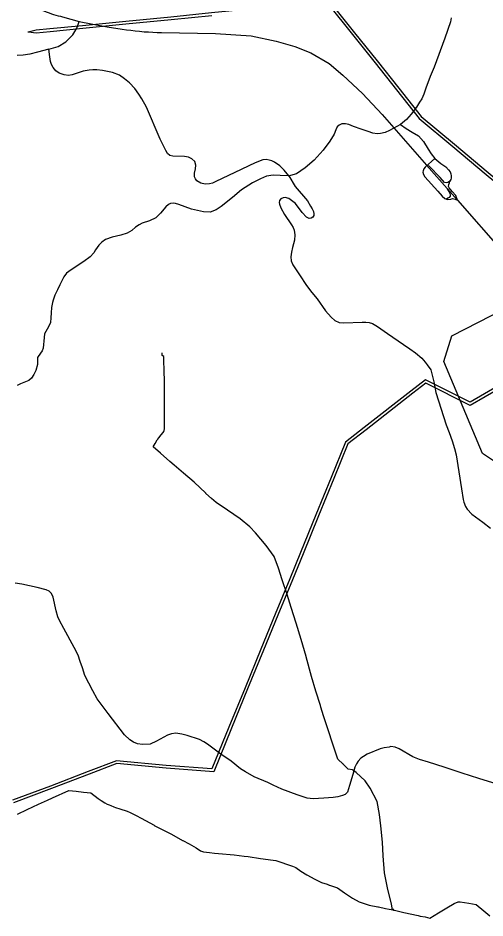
# Model space of a CAD drawing. Extents: x -789162 to -606354, y -1062736 to -945481.
# Drawn here: x -700197 to -697741, y -967494 to -962762 of the extents above; entities that cross this region are included whole.
import ezdxf

# ---------------------------------------------------------------- set-up
doc = ezdxf.new("R2010")
doc.units = 0
for name, color, linetype in [('_SIRSI VZTAHY_ELEKTRICKE VEDENI VN 110 kV S', 7, 'Continuous'), ('_SIRSI VZTAHY_OP vodnich zdroju II stupne', 7, 'Continuous'), ('_SIRSI VZTAHY_SILNICE I TRIDY_STAV', 7, 'Continuous'), ('_SIRSI VZTAHY_SILNICE III TRIDY_STAV', 7, 'Continuous'), ('_SIRSI VZTAHY_VTL PLYNOVOD', 7, 'Continuous')]:
    doc.layers.add(name, color=color, linetype=linetype)

msp = doc.modelspace()

# ---------------------------------------------------------------- linework, layer by layer
at = {"layer": '_SIRSI VZTAHY_ELEKTRICKE VEDENI VN 110 kV S'}
for points in [[(-700143, -962835.6), (-700143.1, -962835.6), (-700143.1, -962835.6), (-700143.1, -962835.4), (-700102.1, -962824.8), (-700029.9, -962818), (-699857.2, -962800.8), (-699630.9, -962778), (-699393.7, -962755), (-699179.4, -962733.8), (-698960.6, -962711.9), (-698759, -962691.8), (-698560.4, -962672.8), (-698426.7, -962839.2), (-698307.8, -962987.8), (-698194.8, -963130.6), (-698076.3, -963280.5), (-697901.3, -963425.9), (-697725.1, -963574), (-697555.3, -963714.2), (-697354.9, -963883.1), (-697150.6, -964051.6), (-696993.1, -964184), (-696816.6, -964389.3)], [(-698566.7, -962688.4), (-698438.2, -962848.9), (-698319.4, -962997.3), (-698206.6, -963139.9), (-698087.1, -963291), (-697910.8, -963437.5), (-697734.8, -963585.4), (-697564.9, -963725.7), (-697364.6, -963894.5), (-697160.4, -964063), (-697003.6, -964194.7), (-696823.7, -964403.8)], [(-700143, -962835.5), (-700143.1, -962835.5), (-700143.1, -962835.5), (-700143.1, -962835.4), (-700142.5, -962835.4), (-700100.8, -962839.8), (-700028.7, -962833), (-699855.9, -962815.8), (-699629.7, -962792.9), (-699392.3, -962770), (-699177.9, -962748.7)], [(-697669, -964694.8), (-697819, -964782), (-698053.6, -964663.5), (-698130.4, -964723.6), (-698376, -964915.2), (-698474.1, -964991.2), (-698550.6, -965177.1), (-698630.9, -965374), (-698711.5, -965572.5), (-698767.5, -965709.8), (-698844.5, -965896.2), (-698919.5, -966079.8), (-699003.1, -966283.1), (-699087.6, -966490.1), (-699177.2, -966709.6), (-699417.2, -966691.5), (-699679, -966667.1), (-699828.7, -966723.2), (-700027, -966799.9), (-700226.2, -966873.6)], [(-697661.8, -964708), (-697819.2, -964799.2), (-698051.3, -964682.2), (-698120.5, -964734.9), (-698366.2, -964926.6), (-698461.7, -965000.3), (-698536.9, -965183.2), (-698617.2, -965380.2), (-698697.8, -965578.6), (-698753.8, -965715.8), (-698830.7, -965902.3), (-698905.7, -966085.8), (-698989.4, -966289.2), (-699073.9, -966496.1), (-699167.7, -966725.2), (-699418.2, -966706.4), (-699676.6, -966682.3), (-699823.1, -966737.1), (-700021.4, -966813.8), (-700220.5, -966887.5)]]:
    msp.add_lwpolyline(points, dxfattribs=at)
at = {"layer": '_SIRSI VZTAHY_OP vodnich zdroju II stupne'}
msp.add_lwpolyline([(-697503.1, -963995), (-697414.3, -964024.6), (-697255.1, -964157.9), (-697157.8, -964243.6), (-696724.7, -964666.7), (-696373, -964996.1), (-696558.1, -965116.4), (-696695.1, -965068.3), (-696795, -965096), (-696951.6, -965107.2), (-697051.6, -965110.9), (-697099.7, -965109), (-697168.2, -965109), (-697486.5, -965201.5), (-697579, -965157.1), (-697654.9, -965118.3), (-697754.9, -965051.6), (-697956.6, -964568.8), (-697915.9, -964433.6), (-697638.3, -964291.1), (-697586.4, -964215.2), (-697566.1, -964172.7)], close=True, dxfattribs=at)
at = {"layer": '_SIRSI VZTAHY_SILNICE I TRIDY_STAV'}
for points in [[(-700225.1, -962630.1), (-700183.3, -962659.9), (-700147.2, -962682.4), (-700115.1, -962698.9), (-700089.4, -962712.2), (-700067.1, -962722), (-700044.3, -962731), (-700032.9, -962735.2), (-700021.3, -962739.2), (-700009.7, -962742.9), (-699998, -962746.6), (-699986.2, -962749.9), (-699974.5, -962753.1), (-699962.6, -962756.1), (-699875.1, -962781)], [(-700034.5, -962925.8), (-699986, -962910.9), (-699945.7, -962887.1), (-699908.9, -962849.6), (-699888, -962815.7), (-699875.1, -962781)], [(-699875.1, -962781), (-699812.3, -962793.4), (-699729, -962809.2), (-699649.2, -962819.9), (-699626.3, -962823.5), (-699603.4, -962826.6), (-699580.4, -962829.4), (-699557.4, -962831.8), (-699534.4, -962833.8), (-699511.3, -962835.4), (-699488.2, -962836.5), (-699465.1, -962837.3), (-699441.9, -962837.6), (-699158.2, -962843.9), (-698970.2, -962856), (-698840, -962883), (-698741.6, -962912.4), (-698657.4, -962945.7), (-698561.4, -963001.3), (-698488.4, -963063.2), (-698385.2, -963158.4), (-698281.2, -963269.5), (-698048, -963535.1)], [(-698773.4, -963592.6), (-698796.4, -963562.8), (-698820.2, -963539.5), (-698848, -963520.1), (-698862.2, -963512.6), (-698876.3, -963509), (-698891.6, -963506), (-698910.1, -963508.4), (-698949.7, -963523.3), (-699056.3, -963573.5), (-699156.3, -963621.7), (-699173.7, -963630.5), (-699190.4, -963633.6), (-699212.1, -963635.1), (-699236.1, -963630.2), (-699255.8, -963618.1), (-699264, -963608.3), (-699268.3, -963596.6), (-699268.1, -963578.5), (-699263.2, -963555.2), (-699261.3, -963534.9), (-699267.8, -963516.4), (-699282.2, -963502.3), (-699299.7, -963493.1), (-699322.2, -963489.3), (-699382.3, -963488.5), (-699399.1, -963484.4), (-699411.6, -963474.3), (-699420.2, -963459.2), (-699432.3, -963434), (-699448.9, -963398.3), (-699521.5, -963231), (-699545.7, -963186.4), (-699561.7, -963161.6), (-699583, -963133.2), (-699611.1, -963102.7), (-699637, -963082.5), (-699663.6, -963063.3), (-699700.9, -963048.6), (-699753.3, -963038.7), (-699783.1, -963035.1), (-699803.8, -963033.8), (-699822.5, -963035.6), (-699854.1, -963040.9), (-699885.8, -963051.6), (-699911.9, -963060.1), (-699931.4, -963063.4), (-699953.9, -963061.2), (-699979.9, -963052.4), (-699999, -963038.9), (-700011.9, -963021.7), (-700021.2, -963006.6), (-700026.7, -962990), (-700030.6, -962966), (-700034.5, -962925.8)], [(-698185.6, -963322.1), (-698155.5, -963342.1), (-698123.8, -963362), (-698091.2, -963381.8), (-698064.2, -963412), (-698039.6, -963451.7), (-698024.2, -963476.8), (-698004.3, -963500.8)], [(-698004.3, -963500.8), (-698056, -963546.8), (-698062.6, -963554.7), (-698066.3, -963565.9), (-698067.3, -963573.3), (-698064.6, -963584.7), (-698056.8, -963597.7), (-697989.5, -963671.8), (-697965.4, -963698.3), (-697951.7, -963711.7), (-697943, -963714)], [(-698004.3, -963500.8), (-697972.9, -963527.1), (-697946.7, -963545.3), (-697932.2, -963559.4), (-697924.3, -963570), (-697921.1, -963581.2), (-697918.1, -963592.5), (-697919.5, -963603.3), (-697921.5, -963611.8), (-697925.3, -963619.9)], [(-698048, -963535.1), (-697939.5, -963658.7)], [(-697925.3, -963619.9), (-697937.2, -963627.1), (-697945.5, -963628.7), (-697954.7, -963626.3), (-697976.9, -963600.9), (-698035.3, -963540.3), (-698048, -963535.1)], [(-698773.4, -963592.6), (-698739.4, -963647.4), (-698675.2, -963723.9), (-698658.5, -963750.5), (-698649.3, -963765.9), (-698642.5, -963780.1), (-698640.4, -963791.3), (-698641.9, -963800.8), (-698645.9, -963809), (-698654.5, -963813.9), (-698665.6, -963815.8), (-698679.8, -963808.4), (-698702, -963784.9), (-698737.1, -963737.5), (-698772.3, -963710.3), (-698792, -963705.4), (-698802.5, -963706.6), (-698814.1, -963712.6), (-698821.9, -963720.6), (-698823.7, -963732.1), (-698822.1, -963741.5), (-698814.7, -963760.6), (-698796.3, -963795.7), (-698758.8, -963848.6), (-698750.7, -963863.4), (-698744.6, -963876.9), (-698740.9, -963901.5), (-698743.4, -963930.4), (-698753.8, -963967.9), (-698759.4, -963992.9), (-698763, -964016.8), (-698760.6, -964038.3), (-698752.5, -964059.9), (-698716.9, -964113.1), (-698680.3, -964167.7), (-698652.2, -964204.8), (-698623.7, -964238.5), (-698579.8, -964300.7), (-698550.2, -964335.7), (-698529.9, -964351.7), (-698508.4, -964362.2), (-698482.6, -964364), (-698386.6, -964360.3), (-698367.2, -964360.6), (-698349.7, -964363.4), (-698332.6, -964368.9), (-698305.9, -964384.6), (-698254.4, -964420.7), (-698169.5, -964479.3), (-698136, -964500.6), (-698106.1, -964521.6), (-698072.4, -964550.9), (-698054.9, -964571.1), (-698044.6, -964585.8), (-698026.2, -964612.5), (-698018.9, -964639.6), (-698010.2, -964675.3), (-698000.3, -964730.6), (-697945.3, -964900.1), (-697929.4, -964941.9), (-697913.6, -964984.4), (-697900.9, -965024.6), (-697891.9, -965058.1), (-697864.7, -965237.8), (-697856.1, -965293.7), (-697852.1, -965308.2), (-697843.5, -965329.9), (-697834, -965345.2), (-697810.8, -965370.4), (-697752.9, -965413.3), (-697711.6, -965443.7)], [(-697886.4, -963719.2), (-697894.4, -963695.7), (-697913.3, -963674.4), (-697929.8, -963655.6), (-697933.1, -963648), (-697931.8, -963638.2), (-697927.9, -963628.6), (-697925.3, -963619.9)], [(-697939.5, -963658.7), (-697938.2, -963664.5), (-697930.4, -963673.9), (-697925.2, -963684.8), (-697923.3, -963692.1), (-697924.2, -963698.5), (-697929.1, -963704.9), (-697935.8, -963709), (-697943, -963714)], [(-697939.5, -963658.7), (-697886.4, -963719.2)], [(-697943, -963714), (-697938.5, -963716.7), (-697921.5, -963713.6), (-697911.4, -963711.3), (-697897.1, -963714), (-697886.4, -963719.2)], [(-697886.4, -963719.2), (-697648.6, -963990)]]:
    msp.add_lwpolyline(points, dxfattribs=at)
at = {"layer": '_SIRSI VZTAHY_SILNICE III TRIDY_STAV'}
for points in [[(-697919.6, -962761.4), (-697921.6, -962781.6), (-697952.9, -962868.8), (-698009, -963020.8), (-698029.9, -963069.7), (-698051.8, -963130.7), (-698062.6, -963162.7), (-698073, -963186.5), (-698085.1, -963204.5), (-698101.3, -963231.1), (-698129.3, -963266.7), (-698153.1, -963295.8), (-698185.6, -963322.1), (-698243.9, -963353.9), (-698266.1, -963363.9), (-698290.1, -963369.5), (-698307.3, -963370.9), (-698330.1, -963366.7), (-698356.3, -963358.6), (-698391.8, -963346.9), (-698431.9, -963332), (-698456.7, -963322.6), (-698475.2, -963317.6), (-698494.4, -963317.8), (-698507.2, -963325.6), (-698518.3, -963334.9), (-698526.3, -963350.3), (-698534.3, -963372.5), (-698556.5, -963409.5), (-698592.9, -963457.6), (-698639.7, -963510), (-698686, -963549.4), (-698732.7, -963581.6), (-698776.5, -963594.4)], [(-700034.5, -962925.8), (-700093.8, -962940.8), (-700135.3, -962952.2), (-700170.4, -962957.6), (-700202.4, -962959.2)], [(-698773.4, -963592.6), (-698818.5, -963590.3), (-698854.3, -963588.9), (-698889.4, -963593.8), (-698921.5, -963607.4), (-698964.6, -963628.8), (-699021.6, -963665.8), (-699068.2, -963704.9), (-699128, -963753.5), (-699154.5, -963770.1), (-699186, -963782.5), (-699222.3, -963781.4), (-699283.8, -963766.4), (-699351.4, -963742.9), (-699368.2, -963736.4), (-699381.4, -963735.1), (-699394.4, -963737.4), (-699405.3, -963743.2), (-699419.5, -963754.9), (-699448, -963787.4), (-699473.1, -963812.8), (-699506, -963828), (-699543.5, -963841.4), (-699560.1, -963849.7), (-699579.1, -963862), (-699598.6, -963879), (-699623, -963893.3), (-699656.8, -963903.3), (-699701.3, -963914.6), (-699737.2, -963926.6), (-699757, -963940), (-699771.2, -963955.6), (-699789.7, -963981.2), (-699798.3, -963996.1), (-699817.2, -964018.2), (-699851.3, -964042.3), (-699916.9, -964086.2), (-699941.9, -964104.2), (-699955.4, -964123.2), (-699964.4, -964140.2), (-699976.9, -964164.8), (-699989.8, -964190.5), (-700003.4, -964218.8), (-700011.5, -964245.7), (-700016, -964258.6), (-700020.4, -964283.9), (-700023, -964311.4), (-700025, -964338.4), (-700026, -964362.4), (-700034, -964378.4), (-700044.5, -964397.4), (-700057.5, -964422), (-700060, -964442), (-700065.1, -964498.1), (-700069.8, -964511.4), (-700078.6, -964524.1), (-700094.4, -964546.1), (-700095.2, -964562.4), (-700095.2, -964583.6), (-700103.4, -964615.1), (-700113.5, -964636.8), (-700127, -964655.2), (-700140, -964667.2), (-700184.1, -964685.2), (-700202.1, -964694.4)], [(-697604, -966812.9), (-697773, -966760), (-697861.2, -966732.9), (-697956.2, -966700.8), (-698037.3, -966674.8), (-698085.1, -966659.7), (-698120.4, -966646.8), (-698192.2, -966604.1), (-698213.7, -966594.9), (-698237, -966592.3), (-698245, -966595.5), (-698271.9, -966598.7), (-698292.1, -966604), (-698360.6, -966633.3), (-698380.2, -966644.4), (-698393.7, -966654.2), (-698407.5, -966669.6), (-698417.3, -966682.5), (-698425.5, -966700.3), (-698436.6, -966739.9), (-698453.2, -966796.4), (-698464.7, -966833), (-698476.3, -966844.2), (-698491, -966849.7), (-698514.9, -966856.4), (-698540.2, -966860.5), (-698589.5, -966863.8), (-698644.4, -966867.1), (-698675.5, -966863.4), (-698728.5, -966845.5), (-698809.9, -966815.7), (-698854.4, -966795.4), (-698882.9, -966781.8), (-698954.8, -966752.4), (-699000.2, -966724.5), (-699026.1, -966708.8), (-699075.7, -966669.7), (-699130.2, -966631.8), (-699200.7, -966580.4), (-699220.3, -966568), (-699243, -966554.7), (-699307.6, -966534.6), (-699335.1, -966527.2), (-699367.4, -966522.2), (-699389.9, -966525.1), (-699411.4, -966532.2), (-699467.9, -966564.7), (-699502.5, -966580.7), (-699542.6, -966581.7), (-699568.1, -966577.7), (-699589.6, -966570.2), (-699609.1, -966556.6), (-699636.8, -966530.8), (-699722.6, -966418.4), (-699780.2, -966341), (-699804.3, -966299.5), (-699845.2, -966219.6), (-699858.6, -966179), (-699869.8, -966144.9), (-699880.3, -966112.4), (-699902.4, -966071.1), (-699957, -965972.2), (-699979.6, -965930.2), (-699987.6, -965910.6), (-699996.6, -965878.1), (-700011.9, -965806.6), (-700021.7, -965787.4), (-700033.6, -965776.3), (-700048.6, -965768.8), (-700096.4, -965756.8), (-700176.7, -965738.2), (-700212.7, -965733.2)]]:
    msp.add_lwpolyline(points, dxfattribs=at)
at = {"layer": '_SIRSI VZTAHY_VTL PLYNOVOD'}
for points in [[(-698221.8, -967451), (-698221.7, -967450.8), (-698221.7, -967450.5), (-698222.1, -967450.4), (-698222.4, -967448.1), (-698228.4, -967449.2), (-698228.6, -967447.8), (-698228.8, -967446.4), (-698229.6, -967440.5), (-698232.5, -967420.9), (-698253.3, -967334.8), (-698270, -967256.9), (-698276, -967166.9), (-698280.9, -967095.8), (-698288.2, -967009.7), (-698296.1, -966949.2), (-698308.5, -966882), (-698345.1, -966811.7), (-698371.6, -966773.3), (-698418.9, -966729.2), (-698425.2, -966723.2), (-698435.9, -966716.3), (-698436.4, -966715.9), (-698436.7, -966715.8), (-698437, -966715.6), (-698437.6, -966715.5), (-698461.4, -966711.2), (-698484.9, -966686.4), (-698485, -966686.3), (-698485.6, -966686.6), (-698485.9, -966685.9), (-698486.4, -966685.5), (-698514.9, -966658.7), (-698541.5, -966579.7), (-698566.7, -966503.7), (-698590, -966431.7), (-698603.9, -966385.9), (-698606.7, -966377.2), (-698629.9, -966300.9), (-698653.7, -966223.9), (-698681.4, -966121.1), (-698681.5, -966120.4), (-698681.6, -966120.2), (-698681.6, -966120.1), (-698681.8, -966119.5), (-698681.8, -966119.4), (-698681.9, -966118.9), (-698707.4, -966029.7), (-698734.5, -965943.9), (-698760.2, -965860.7), (-698781.5, -965793.5), (-698807.6, -965715.4), (-698827.8, -965655.1), (-698849.7, -965593.6), (-698891.3, -965535.6), (-698948.5, -965469.2), (-698977.8, -965436.8), (-699029.3, -965395.9), (-699096, -965349.6), (-699155.8, -965310), (-699178.7, -965288.8), (-699208.4, -965261.8), (-699209, -965261.2), (-699209.4, -965260.8), (-699270.6, -965203.2), (-699326.9, -965155.2), (-699376.3, -965113), (-699398.9, -965093.6), (-699447.7, -965050.6), (-699486.1, -965016.1), (-699476.5, -964999.9), (-699465.2, -964980.6), (-699463.7, -964978.6), (-699462, -964976.4), (-699457.2, -964970.1), (-699455.2, -964967.4), (-699445.4, -964954.5), (-699444.6, -964953.6), (-699434.1, -964941.8), (-699434.1, -964941.8), (-699429.6, -964936.6), (-699428.7, -964931.7), (-699426.7, -964919.4), (-699426, -964911.5), (-699425.9, -964910.9), (-699425.8, -964910.2), (-699425.8, -964909.9), (-699426.8, -964743.5), (-699427.4, -964685.2), (-699428.9, -964603.4), (-699429.4, -964574.5), (-699429.9, -964542.2), (-699439.4, -964535.8), (-699439.3, -964524.9), (-699439.3, -964524.6), (-699439.2, -964524.2)], [(-699439, -964523.7), (-699439.2, -964523.7), (-699439.2, -964523.8), (-699439.3, -964523.9), (-699439.4, -964524.2), (-699439.2, -964524.2)], [(-699439.2, -964524.2), (-699439.1, -964524), (-699439, -964523.7)], [(-699439, -964523.7), (-699438.9, -964523.4), (-699438.9, -964523.3), (-699438.7, -964523), (-699438.5, -964522.4), (-699438.4, -964522)], [(-700200.6, -966947.3), (-700148.2, -966922.9), (-700089.8, -966896), (-700041.8, -966873.8), (-700016.5, -966862.4), (-699929.4, -966822.9), (-699890.5, -966827.2), (-699852.1, -966831.5), (-699814.2, -966835.7), (-699775.1, -966865.3), (-699759.8, -966876), (-699740.3, -966889.2), (-699729, -966894.5), (-699717.6, -966899.3), (-699709.3, -966902.9), (-699693.8, -966908.9), (-699683.7, -966912.6), (-699661.3, -966920.4), (-699623.5, -966932.9), (-699607.2, -966939.4), (-699575.7, -966955.1), (-699550.1, -966969.3), (-699480.3, -967006.6), (-699480.2, -967006.7), (-699445.7, -967025.1), (-699390.3, -967053.6), (-699331.3, -967085.6), (-699330.4, -967086.1), (-699297.2, -967104), (-699260.9, -967125.3), (-699237.2, -967140.5), (-699222.2, -967145.6), (-699206, -967147.5), (-699189.8, -967149.4), (-699163.1, -967152.8), (-699141.8, -967154.7), (-699060.5, -967162), (-699008.3, -967168), (-698987.2, -967170.4), (-698921.3, -967181), (-698854.8, -967189.9), (-698841.4, -967191.7), (-698754.1, -967221.6), (-698735.4, -967228.9), (-698709.4, -967247), (-698677.6, -967266.9), (-698635.9, -967290.4), (-698600.7, -967307.4), (-698571.8, -967316.7), (-698559.8, -967320.6), (-698559.5, -967320.7), (-698516.3, -967334.6), (-698480.8, -967360.8), (-698437.6, -967389.5), (-698403.6, -967408.7), (-698371.5, -967419.9), (-698350.9, -967425.9), (-698304.2, -967434.7), (-698301.9, -967435.1), (-698263.9, -967443.5), (-698225.4, -967451.7), (-698223.6, -967452.1)], [(-698220.8, -967452.8), (-698220.2, -967452.9), (-698218.4, -967453.3), (-698217.8, -967453.4), (-698167.6, -967464.4), (-698093.2, -967481), (-698081.3, -967483.5), (-698056.1, -967488.6), (-698031.1, -967493.9), (-697985.9, -967466.8), (-697942, -967440.8), (-697903.1, -967416.8), (-697881.3, -967408.4), (-697871, -967408.5), (-697825.8, -967416.6), (-697787.8, -967423.6), (-697747.6, -967457), (-697715.2, -967483.3)], [(-698223.5, -967451.6), (-698223.6, -967452.1)], [(-698220.8, -967452.8), (-698222.3, -967452.5), (-698223.2, -967452.2), (-698223.6, -967452.1)], [(-698222, -967451), (-698222.8, -967450.8), (-698223.3, -967450.7), (-698223.4, -967451.2), (-698223.5, -967451.6)], [(-698223.5, -967451.6), (-698223, -967451.8), (-698222.6, -967451.9)], [(-698222.6, -967451.9), (-698222.5, -967451.7)], [(-698222.6, -967451.9), (-698222.1, -967452)], [(-698222, -967451), (-698222.1, -967451.5), (-698222.1, -967452)], [(-698222.1, -967452), (-698221.4, -967452.1), (-698220.7, -967452.3)], [(-698221.8, -967451), (-698222, -967451)], [(-698220.7, -967452.3), (-698220.6, -967451.9), (-698220.5, -967451.3), (-698221.8, -967451)], [(-698220.8, -967452.8), (-698220.7, -967452.3)]]:
    msp.add_lwpolyline(points, dxfattribs=at)

doc.saveas('drawing.dxf')
